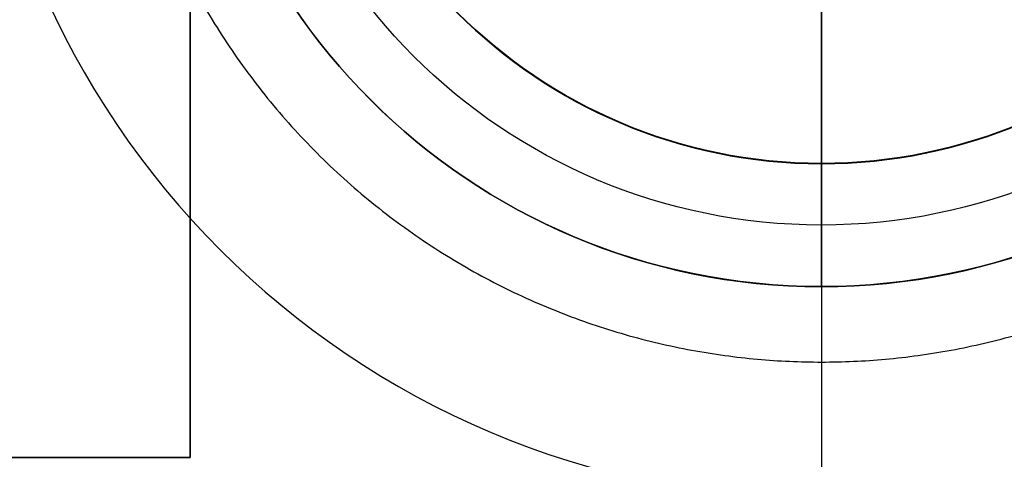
# Model space of a CAD drawing. Header units: millimetres. Extents: x -809 to 684, y -15 to 16.
# Tile 649 of 656: x 635.36 to 643.47, y -5.32 to -1.7. Entities that reach past the tile are written whole.
import ezdxf

# ---------------------------------------------------------------- set-up
doc = ezdxf.new("R2010")
doc.units = ezdxf.units.MM
doc.layers.add('METAL NEGRO', color=7, linetype='Continuous')

msp = doc.modelspace()

# ---------------------------------------------------------------- linework, layer by layer
at = {"layer": 'METAL NEGRO'}
for p, q in [((636.7624, 7.6966, 1118.4911), (636.7624, -5.3034, 1118.4911)), ((636.7624, -5.3035, 1118.738), (636.7624, 7.6965, 1118.7443)), ((641.9624, -1.3874, 1085.2399), (641.9624, -3.3874, 1085.2389)), ((641.9624, -2.8794, 1093.7392), (641.9624, -1.3915, 1093.7399)), ((641.9624, -2.8794, 1093.7392), (641.9624, -2.8826, 1100.2392)), ((641.9624, -3.8947, 1100.2387), (641.9624, -2.8826, 1100.2392)), ((641.9624, -3.8947, 1100.2387), (641.9624, -3.8954, 1101.7387)), ((625.7624, -5.3034, 1118.488), (636.7624, -5.3034, 1118.488))]:
    msp.add_line(p, q, dxfattribs=at)
at = {"layer": 'METAL NEGRO', "extrusion": (0, -0.000480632, 1)}
for centre, radius in [((641.9624, 1.8842, 1100.2404), 7), ((641.9624, 1.8842, 1100.9904), 5.25), ((641.9624, 1.8842, 1101.7404), 5.25), ((641.9624, 1.8842, 1096.9904), 4.2379), ((641.9624, 1.8842, 1100.2404), 4.2379)]:
    msp.add_arc(centre, radius, 180, 0, dxfattribs=at)
at = {"layer": 'METAL NEGRO', "extrusion": (0, 0.000480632, -1)}
for centre, radius in [((-641.9624, 1.8842, -1100.2404), 5.25), ((-641.9624, 1.8842, -1085.2404), 4.75), ((-641.9624, 1.8842, -1093.7404), 4.2379)]:
    msp.add_arc(centre, radius, 180, 0, dxfattribs=at)
at = {"layer": 'METAL NEGRO'}
for points in [[(636.7624, 7.6967, 1118.2443), (636.7624, -5.3033, 1118.238)], [(641.9624, -3.3874, 1085.2389), (641.9624, -5.6447, 1100.2379)], [(636.7624, -5.3033, 1118.238), (625.7624, -5.3033, 1118.238)], [(625.7624, -5.3035, 1118.738), (636.7624, -5.3035, 1118.738)], [(636.7624, -5.3033, 1118.238), (636.7624, -5.3035, 1118.738)]]:
    msp.add_open_spline(points, degree=1, dxfattribs=at)
msp.add_rational_spline([(636.0874, 1.359, 1092.7412), (636.0874, -4.516, 1092.7384), (641.9624, -4.516, 1092.7384), (647.8374, -4.516, 1092.7384), (647.8374, 1.359, 1092.7412)], [1, 0.707106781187, 1, 0.707106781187, 1], degree=2, knots=[1.570796, 1.570796, 1.570796, 3.141593, 3.141593, 4.712389, 4.712389, 4.712389], dxfattribs=at)

doc.saveas('drawing.dxf')
